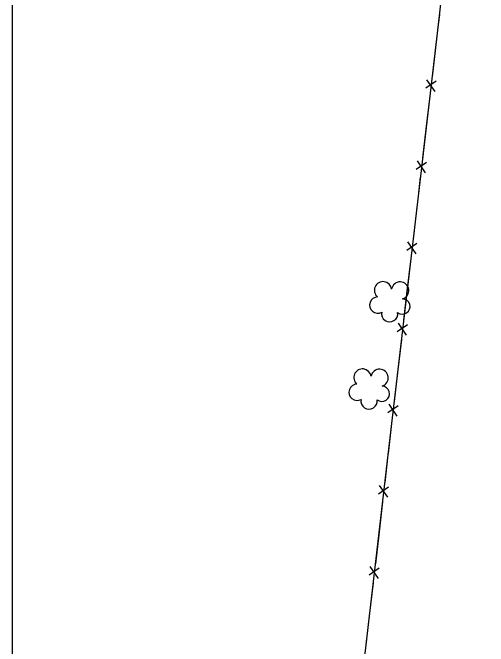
# Model space of a CAD drawing. Extents: x 353423 to 364002, y 127000 to 201942.
# Drawn here: x 361000 to 361162.9, y 133668 to 133884.8 of the extents above; entities that cross this region are included whole.
import ezdxf

# ---------------------------------------------------------------- set-up
doc = ezdxf.new("R2010")
doc.units = 0
for name, color, linetype in [('E_DTM_SlopeBottom', 7, 'Continuous'), ('E_FEN_Generic', 7, 'Continuous'), ('E_LAND_TreeLine', 7, 'Continuous')]:
    doc.layers.add(name, color=color, linetype=linetype)

msp = doc.modelspace()

# ---------------------------------------------------------------- linework, layer by layer
at = {"layer": 'E_DTM_SlopeBottom'}
for p, q in [((361141.77, 133861.91), (361144.56, 133857.83)), ((361144.98, 133861.36), (361141.49, 133858.95)), ((361138.5, 133834.15), (361141.29, 133830.06)), ((361141.71, 133833.6), (361138.22, 133831.18)), ((361138.46, 133805.83), (361134.97, 133803.41)), ((361135.25, 133806.38), (361138.04, 133802.3)), ((361135.22, 133778.06), (361131.73, 133775.64)), ((361132.01, 133778.61), (361134.81, 133774.52)), ((361131.98, 133750.29), (361128.5, 133747.87)), ((361128.78, 133750.84), (361131.57, 133746.76)), ((361125.55, 133723.06), (361128.35, 133718.99)), ((361128.76, 133722.52), (361125.27, 133720.1)), ((361122.33, 133695.29), (361125.13, 133691.21)), ((361125.54, 133694.75), (361122.06, 133692.33))]:
    msp.add_line(p, q, dxfattribs=at)
for points in [[(361179.68, 134651.3), (361185.23, 134577.44), (361191.95, 134501.8), (361198.87, 134418.4), (361202.62, 134364.82), (361196.14, 134311.74), (361187.1, 134234.3), (361175.44, 134135.77), (361164.75, 134043.6), (361154.36, 133957), (361145.75, 133880.78), (361138.83, 133822.01), (361128.52, 133733.55), (361114.94, 133616.3), (361103.82, 133525.16), (361095.8, 133456.3)], [(361146.12, 133884.07), (361145.75, 133880.78), (361144.81, 133872.79)], [(361144.81, 133872.79), (361143.64, 133862.86)], [(361142.87, 133856.3), (361141.54, 133845.02)], [(361141.54, 133845.02), (361140.37, 133835.1)], [(361139.6, 133828.54), (361138.83, 133822.01), (361138.27, 133817.26)], [(361138.27, 133817.26), (361137.11, 133807.33)], [(361136.35, 133800.77), (361135.04, 133789.49)], [(361135.04, 133789.49), (361133.88, 133779.56)], [(361133.12, 133773), (361131.8, 133761.71)], [(361131.8, 133761.71), (361130.65, 133751.79)], [(361129.88, 133745.23), (361128.57, 133733.95)], [(361128.57, 133733.95), (361128.52, 133733.55), (361127.42, 133724.02)], [(361126.66, 133717.46), (361125.35, 133706.17)], [(361125.35, 133706.17), (361124.2, 133696.25)], [(361123.44, 133689.69), (361122.13, 133678.4)], [(361122.13, 133678.4), (361120.98, 133668.48)]]:
    msp.add_lwpolyline(points, dxfattribs=at)
at = {"layer": 'E_FEN_Generic'}
for centre, radius, start, end in [((361126.84, 133789.82), 2.97, 8.6794, 229.9133), ((361132.69, 133789.74), 2.97, 286.3302, 169.3035), ((361125.01, 133784.77), 2.78, 91.6503, 299.4233), ((361133.48, 133784.27), 2.61, 231.0355, 88.9681), ((361129.1, 133781.79), 2.78, 168.3273, 9.3384), ((361119.8, 133759.97), 2.97, 8.6794, 229.9133), ((361125.65, 133759.88), 2.97, 286.3302, 169.3035), ((361117.96, 133754.92), 2.78, 91.6503, 299.4233), ((361126.44, 133754.42), 2.61, 231.0355, 88.9681), ((361122.05, 133751.94), 2.78, 168.3273, 9.3384)]:
    msp.add_arc(centre, radius, start, end, dxfattribs=at)
at = {"layer": 'E_LAND_TreeLine'}
msp.add_line((361000, 132500), (361000, 135000), dxfattribs=at)

doc.saveas('drawing.dxf')
